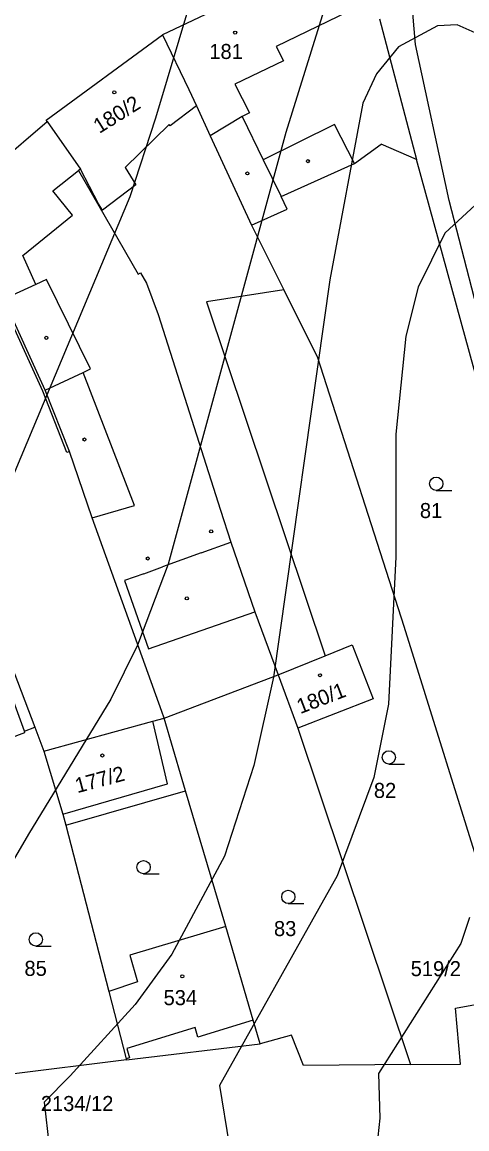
# Model space of a CAD drawing. Extents: x -555860 to -552701, y -1187050 to -1182291.
# Drawn here: x -554515.8 to -554465.4, y -1184708.1 to -1184582.9 of the extents above; entities that cross this region are included whole.
import ezdxf

# ---------------------------------------------------------------- set-up
doc = ezdxf.new("R2010")
doc.units = 0
for name, color, linetype in [('CYKLISTI_stav', 7, 'Continuous'), ('LEG_2b', 7, 'Continuous'), ('Level 16', 7, 'Continuous'), ('Level 25', 7, 'Continuous'), ('Level 40', 7, 'Continuous'), ('Level 41', 7, 'Continuous'), ('navrh_BV', 7, 'Continuous')]:
    doc.layers.add(name, color=color, linetype=linetype)

msp = doc.modelspace()

# ---------------------------------------------------------------- linework, layer by layer
at = {"layer": 'CYKLISTI_stav'}
for p, q in [((-554478.83, -1184581.75), (-554487, -1184585.71)), ((-554487, -1184585.71), (-554486.18, -1184587.33)), ((-554486.18, -1184587.33), (-554491.69, -1184589.94)), ((-554491.69, -1184589.94), (-554490.03, -1184593.18)), ((-554496.03, -1184592.42), (-554498.99, -1184594.66)), ((-554490.87, -1184593.61), (-554494.47, -1184595.79)), ((-554490.03, -1184593.18), (-554490.87, -1184593.61)), ((-554490.87, -1184593.61), (-554488.46, -1184598.52)), ((-554499.12, -1184594.5), (-554504.11, -1184599.37)), ((-554498.99, -1184594.66), (-554499.12, -1184594.5)), ((-554480.38, -1184594.53), (-554488.46, -1184598.52)), ((-554478.15, -1184598.92), (-554480.38, -1184594.53)), ((-554488.46, -1184598.52), (-554486.44, -1184602.65)), ((-554512.27, -1184602.03), (-554509.4, -1184599.71)), ((-554507.1, -1184603.48), (-554509.14, -1184599.56)), ((-554504.11, -1184599.37), (-554502.9, -1184601.34)), ((-554510.07, -1184604.75), (-554512.27, -1184602.03)), ((-554502.9, -1184601.34), (-554506.66, -1184604.21)), ((-554506.66, -1184604.21), (-554507.1, -1184603.48)), ((-554515.67, -1184609.33), (-554510.07, -1184604.75)), ((-554514.21, -1184612.6), (-554515.67, -1184609.33)), ((-554512.99, -1184612.05), (-554514.21, -1184612.6)), ((-554508.01, -1184622.14), (-554512.99, -1184612.05)), ((-554514.21, -1184612.6), (-554517.84, -1184614.25)), ((-554513.15, -1184624.54), (-554517.84, -1184614.25)), ((-554513.15, -1184624.54), (-554508.84, -1184622.54)), ((-554508.84, -1184622.54), (-554508.01, -1184622.14)), ((-554503.04, -1184637.6), (-554508.84, -1184622.54)), ((-554510.42, -1184631.5), (-554513.15, -1184624.54)), ((-554507.82, -1184639), (-554503.04, -1184637.6)), ((-554495.51, -1184642.96), (-554492.14, -1184641.74)), ((-554495.51, -1184642.96), (-554499.88, -1184644.53)), ((-554502, -1184645.3), (-554499.88, -1184644.53)), ((-554502, -1184645.3), (-554504.16, -1184646.08)), ((-554504.16, -1184646.08), (-554501.45, -1184653.78)), ((-554501.45, -1184653.78), (-554489.4, -1184649.63)), ((-554515.51, -1184663.1), (-554518.17, -1184655.77)), ((-554499.29, -1184669.06), (-554500.95, -1184661.99)), ((-554511.14, -1184672.48), (-554499.29, -1184669.06)), ((-554492.72, -1184685.2), (-554503.58, -1184688.41)), ((-554503.58, -1184688.41), (-554502.7, -1184691.45)), ((-554502.7, -1184691.45), (-554505.96, -1184692.54))]:
    msp.add_line(p, q, dxfattribs=at)
msp.add_lwpolyline([(-554489.59, -1184695.79), (-554495.86, -1184697.69), (-554496.18, -1184696.62), (-554503.92, -1184698.99), (-554503.61, -1184700.03), (-554503.99, -1184700.15)], dxfattribs=at)
at = {"layer": 'Level 25'}
for p, q in [((-554468.88, -1184635.88), (-554467.13, -1184635.88)), ((-554474.24, -1184666.82), (-554472.49, -1184666.82)), ((-554502.01, -1184679.23), (-554500.26, -1184679.23)), ((-554485.63, -1184682.59), (-554483.88, -1184682.59)), ((-554514.22, -1184687.4), (-554512.47, -1184687.4))]:
    msp.add_line(p, q, dxfattribs=at)
for centre, radius in [((-554491.64, -1184584.13), 0.175), ((-554505.33, -1184590.89), 0.175), ((-554483.41, -1184598.66), 0.175), ((-554490.26, -1184600.05), 0.175), ((-554513.03, -1184618.63), 0.175), ((-554508.71, -1184630.13), 0.175), ((-554468.88, -1184635.13), 0.75), ((-554494.36, -1184640.52), 0.175), ((-554501.54, -1184643.58), 0.175), ((-554497.12, -1184648.09), 0.175), ((-554482.03, -1184656.78), 0.175), ((-554506.68, -1184665.85), 0.175), ((-554474.24, -1184666.07), 0.75), ((-554502.01, -1184678.48), 0.75), ((-554485.63, -1184681.84), 0.75), ((-554514.22, -1184686.65), 0.75), ((-554497.63, -1184690.81), 0.175)]:
    msp.add_circle(centre, radius, dxfattribs=at)
at = {"layer": 'Level 40'}
msp.add_lwpolyline([(-554601.62, -1184710.94), (-554599.03, -1184705.48), (-554597.35, -1184700.07), (-554593.57, -1184694.03), (-554588.73, -1184692.42), (-554578.54, -1184695.82), (-554570.22, -1184697.48), (-554561.9, -1184697.06), (-554556.91, -1184695.68), (-554547.9, -1184690.82), (-554544.15, -1184687.77), (-554537.5, -1184679.73), (-554528.9, -1184665.59), (-554516.56, -1184633.7), (-554503.53, -1184602.64), (-554500.61, -1184593.77), (-554495.34, -1184576.09), (-554498.29, -1184571.26), (-554488.28, -1184553.83), (-554477.89, -1184542.8), (-554474.94, -1184541.19), (-554469.84, -1184542.53), (-554465.82, -1184544.41), (-554458.84, -1184548.44)], dxfattribs=at)
at = {"layer": 'Level 41'}
for points in [[(-554463.73, -1184561.32), (-554467.06, -1184560.9), (-554469.83, -1184561.32), (-554472.61, -1184563.26), (-554476.77, -1184567.97), (-554479.26, -1184574.08), (-554485.92, -1184595.43), (-554499.23, -1184644.24), (-554502.7, -1184653.39), (-554505.74, -1184659.49), (-554515.04, -1184674.74), (-554533.4, -1184706.11), (-554533.22, -1184711.82)], [(-554459.02, -1184586.55), (-554466.51, -1184583.23), (-554468.72, -1184583.37), (-554473.16, -1184585.72), (-554475.66, -1184588.77), (-554477.18, -1184592.1), (-554480.93, -1184612.07), (-554487.3, -1184656.99), (-554489.52, -1184666.98), (-554492.85, -1184677.24), (-554498.81, -1184688.33), (-554502.97, -1184694.02), (-554510.32, -1184702.06), (-554513.27, -1184705.04), (-554512.72, -1184710.03)], [(-554464.43, -1184603.61), (-554467.89, -1184606.8), (-554470.94, -1184612.9), (-554472.33, -1184618.45), (-554473.44, -1184629.54), (-554473.44, -1184643.41), (-554474.27, -1184660.04), (-554475.93, -1184668.36), (-554480.09, -1184679.46), (-554493.41, -1184703.16), (-554492.33, -1184709.87)], [(-554465.12, -1184684.17), (-554466.08, -1184687.09), (-554475.42, -1184701.81), (-554475.27, -1184706.86), (-554475.62, -1184710.03)]]:
    msp.add_lwpolyline(points, dxfattribs=at)
at = {"layer": 'navrh_BV'}
for p, q in [((-554471.22, -1184585.47), (-554472.4, -1184572.07)), ((-554490.9, -1184580.13), (-554499.86, -1184584.38)), ((-554475.32, -1184582.57), (-554471.13, -1184598.47)), ((-554513.06, -1184594.03), (-554499.86, -1184584.38)), ((-554499.86, -1184584.38), (-554496.89, -1184590.56)), ((-554467.41, -1184603.12), (-554471.22, -1184585.47)), ((-554496.89, -1184590.56), (-554496.03, -1184592.42)), ((-554496.03, -1184592.42), (-554494.47, -1184595.79)), ((-554524.49, -1184604.09), (-554512.94, -1184594.19)), ((-554512.94, -1184594.19), (-554513.06, -1184594.03)), ((-554512.94, -1184594.19), (-554509.14, -1184599.56)), ((-554494.47, -1184595.79), (-554489.78, -1184605.91)), ((-554478.15, -1184598.92), (-554475.11, -1184596.75)), ((-554471.13, -1184598.47), (-554475.11, -1184596.75)), ((-554448.83, -1184679.59), (-554471.13, -1184598.47)), ((-554509.14, -1184599.56), (-554509.4, -1184599.71)), ((-554509.4, -1184599.71), (-554502.63, -1184611.45)), ((-554486.44, -1184602.65), (-554478.15, -1184598.92)), ((-554485.74, -1184604.09), (-554486.44, -1184602.65)), ((-554462.84, -1184620.73), (-554467.41, -1184603.12)), ((-554489.78, -1184605.91), (-554485.74, -1184604.09)), ((-554489.78, -1184605.91), (-554486.15, -1184613.2)), ((-554502.63, -1184611.45), (-554502.37, -1184611.29)), ((-554502.37, -1184611.29), (-554501.68, -1184612.44)), ((-554501.68, -1184612.44), (-554500.37, -1184616)), ((-554486.15, -1184613.2), (-554494.88, -1184614.55)), ((-554486.15, -1184613.2), (-554482.34, -1184620.84)), ((-554513.43, -1184624.66), (-554518.11, -1184614.38)), ((-554494.88, -1184614.55), (-554481.45, -1184654.59)), ((-554500.37, -1184616), (-554493.29, -1184638.13)), ((-554482.34, -1184620.84), (-554472.55, -1184651.23)), ((-554510.7, -1184631.6), (-554513.43, -1184624.66)), ((-554510.42, -1184631.5), (-554510.7, -1184631.6)), ((-554507.82, -1184639), (-554510.42, -1184631.5)), ((-554493.29, -1184638.13), (-554492.14, -1184641.74)), ((-554523.07, -1184639.76), (-554514.31, -1184662.66)), ((-554499.93, -1184660.89), (-554507.82, -1184639)), ((-554492.14, -1184641.74), (-554489.4, -1184649.63)), ((-554489.4, -1184649.63), (-554486.77, -1184656.73)), ((-554472.55, -1184651.23), (-554463.07, -1184681.52)), ((-554481.45, -1184654.59), (-554478.38, -1184653.35)), ((-554478.38, -1184653.35), (-554476.01, -1184659.45)), ((-554486.77, -1184656.73), (-554481.45, -1184654.59)), ((-554499.7, -1184661.65), (-554486.77, -1184656.73)), ((-554486.77, -1184656.73), (-554484.55, -1184662.76)), ((-554476.01, -1184659.45), (-554484.55, -1184662.76)), ((-554499.7, -1184661.65), (-554499.93, -1184660.89)), ((-554513.29, -1184665.36), (-554500.95, -1184661.99)), ((-554500.95, -1184661.99), (-554499.7, -1184661.65)), ((-554497.64, -1184668.58), (-554499.7, -1184661.65)), ((-554524.02, -1184666.42), (-554515.45, -1184663.26)), ((-554515.51, -1184663.1), (-554514.31, -1184662.66)), ((-554515.45, -1184663.26), (-554515.51, -1184663.1)), ((-554514.31, -1184662.66), (-554513.29, -1184665.36)), ((-554484.55, -1184662.76), (-554471.78, -1184700.79)), ((-554513.29, -1184665.36), (-554511.14, -1184672.48)), ((-554497.27, -1184669.83), (-554497.64, -1184668.58)), ((-554510.82, -1184673.73), (-554497.27, -1184669.83)), ((-554492.72, -1184685.2), (-554497.27, -1184669.83)), ((-554511.14, -1184672.48), (-554510.82, -1184673.73)), ((-554510.82, -1184673.73), (-554505.96, -1184692.54)), ((-554489.59, -1184695.79), (-554492.72, -1184685.2)), ((-554505.96, -1184692.54), (-554503.99, -1184700.15)), ((-554466.7, -1184694.42), (-554462.33, -1184693.61)), ((-554466.14, -1184700.75), (-554466.7, -1184694.42)), ((-554488.8, -1184698.44), (-554489.59, -1184695.79)), ((-554485.25, -1184697.49), (-554488.8, -1184698.44)), ((-554483.89, -1184700.92), (-554485.25, -1184697.49)), ((-554503.96, -1184700.26), (-554488.8, -1184698.44)), ((-554503.96, -1184700.26), (-554517.28, -1184701.9)), ((-554503.99, -1184700.15), (-554503.96, -1184700.26)), ((-554471.78, -1184700.79), (-554483.89, -1184700.92)), ((-554471.78, -1184700.79), (-554466.14, -1184700.75))]:
    msp.add_line(p, q, dxfattribs=at)

# ---------------------------------------------------------------- texts
at = {"layer": 'LEG_2b'}
for s, p in [('181', (-554494.57, -1184587.11)), ('81', (-554470.73, -1184639.01)), ('82', (-554475.94, -1184670.65)), ('83', (-554487.25, -1184686.27)), ('85', (-554515.5, -1184690.77)), ('534', (-554499.75, -1184694.08)), ('2134/12', (-554513.65, -1184706.05))]:
    msp.add_text(s, height=1.7, dxfattribs=at).set_placement(p)
for s, rotation, p in [('180/2', 32, (-554507.02, -1184595.59)), ('180/1', 21, (-554484.27, -1184661.18)), ('177/2', 15, (-554509.51, -1184670.12))]:
    msp.add_text(s, height=1.7, rotation=rotation, dxfattribs=at).set_placement(p)
at = {"layer": 'Level 16'}
msp.add_text('519/2', height=1.7, dxfattribs=at).set_placement((-554471.77, -1184690.8))

doc.saveas('drawing.dxf')
